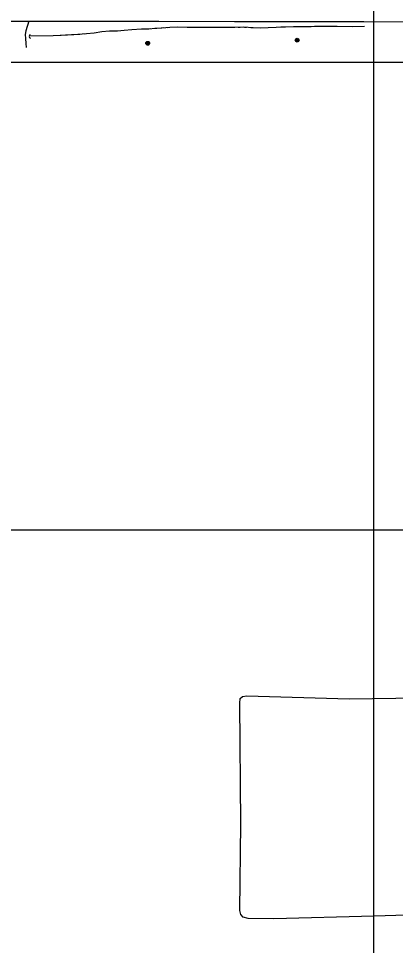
# Model space of a CAD drawing. Extents: x 353423 to 364002, y 127000 to 201942.
# Drawn here: x 361621 to 362023, y 136556 to 137546 of the extents above; entities that cross this region are included whole.
import ezdxf

# ---------------------------------------------------------------- set-up
doc = ezdxf.new("R2010")
doc.units = 0
for name, color, linetype in [('E_DTM_SlopeBottom', 7, 'Continuous'), ('E_DTM_SlopeTop', 7, 'Continuous'), ('E_LAND_BrushLine', 7, 'Continuous'), ('E_LAND_TreeLine', 7, 'Continuous'), ('E_MISCPROP', 7, 'Continuous'), ('E_STRUCT_WingWall', 7, 'Continuous')]:
    doc.layers.add(name, color=color, linetype=linetype)

msp = doc.modelspace()

# ---------------------------------------------------------------- linework, layer by layer
at = {"layer": 'E_DTM_SlopeBottom'}
msp.add_arc((361634.95, 137527.53), 2.66, 132.00676, 238.24632, dxfattribs=at)
at = {"layer": 'E_DTM_SlopeTop'}
msp.add_lwpolyline([(361571.1, 137543.8), (361631.9, 137543.78), (361726.71, 137543.5), (361770.42, 137543.69), (361851.27, 137543.33), (361916.8, 137543.25), (361989.29, 137543.29), (362052.67, 137542.76)], dxfattribs=at)
at = {"layer": 'E_LAND_BrushLine'}
for centre, radius in [((361758.68, 137520.03), 2.02), ((361758.68, 137520.02), 1.52), ((361758.67, 137520.06), 1.01), ((361758.67, 137520.05), 0.502), ((361918.15, 137523.29), 2.02), ((361918.16, 137523.27), 1.52), ((361918.15, 137523.31), 1.01), ((361918.15, 137523.3), 0.502)]:
    msp.add_circle(centre, radius, dxfattribs=at)
at = {"layer": 'E_LAND_TreeLine'}
for p, q in [((362000, 136000), (362000, 139000)), ((360000, 137500), (364000, 137500)), ((360000, 137000), (364000, 137000))]:
    msp.add_line(p, q, dxfattribs=at)
at = {"layer": 'E_MISCPROP'}
for points in [[(361631.69, 137543.78), (361628.65, 137533.42), (361628.01, 137529.38), (361628.13, 137525.24), (361628.54, 137519.87), (361628.8, 137515.5)], [(362151.31, 136592.06), (362000.4, 136587.43), (361893.38, 136584.45), (361865.75, 136584.94), (361860.55, 136586.12), (361858.15, 136589.21), (361857.16, 136593.4), (361858.03, 136685.91), (361857.03, 136814.88), (361857.19, 136820.02), (361859.96, 136822.18), (361864.45, 136822.83), (361973.72, 136819.57), (362098.15, 136821.5)]]:
    msp.add_lwpolyline(points, dxfattribs=at)
at = {"layer": 'E_STRUCT_WingWall'}
for points in [[(361634.08, 137527.92), (361657.69, 137528.39), (361679.95, 137529.46), (361693.52, 137530.36), (361701.42, 137531.25), (361709.72, 137532.46), (361717.77, 137533.17), (361726.41, 137533.49), (361733.73, 137534.05), (361741.64, 137534.69), (361752.15, 137535.3), (361759.73, 137535.61), (361766.55, 137536.09), (361773.67, 137536.68), (361782.28, 137537.13), (361790.77, 137537.48), (361800.7, 137537.26), (361810.07, 137537.17), (361821.02, 137537.09), (361832.98, 137537.33), (361841.71, 137537.35), (361851.58, 137537.3), (361861.08, 137537.42), (361871.05, 137536.92), (361879.08, 137536.6), (361887.2, 137536.93), (361895.74, 137537.31), (361905.59, 137537.67), (361914.36, 137537.92), (361925.3, 137537.82), (361936.71, 137538.2), (361947.17, 137538.23), (361960.91, 137538.35), (361977.43, 137538.03), (361989.94, 137538.19)], [(361779.56, 137536.99), (361782.28, 137537.13), (361790.77, 137537.48), (361800.7, 137537.26), (361810.07, 137537.17), (361811.83, 137537.16)], [(361868.61, 137537.04), (361871.05, 137536.92), (361879.08, 137536.6), (361887.2, 137536.93), (361895.74, 137537.31), (361900.88, 137537.49)], [(361900.88, 137537.49), (361905.59, 137537.67), (361914.36, 137537.92), (361925.3, 137537.82), (361933.16, 137538.08)], [(361937.61, 137538.2), (361939.84, 137538.2)], [(361944.29, 137538.22), (361946.52, 137538.22)], [(361950.97, 137538.26), (361953.2, 137538.28)], [(361957.65, 137538.32), (361960.91, 137538.35), (361977.43, 137538.03), (361989.94, 137538.19)], [(361634.08, 137527.92), (361657.69, 137528.39), (361666.36, 137528.8)], [(361670.81, 137529.02), (361673.03, 137529.13)], [(361677.48, 137529.34), (361679.71, 137529.45)], [(361684.15, 137529.74), (361686.37, 137529.89)], [(361690.82, 137530.18), (361693.52, 137530.36), (361701.42, 137531.25), (361709.72, 137532.46), (361717.77, 137533.17), (361722.91, 137533.36)], [(361722.91, 137533.36), (361726.41, 137533.49), (361733.73, 137534.05), (361741.64, 137534.69), (361752.15, 137535.3), (361755.13, 137535.42)], [(361759.58, 137535.61), (361759.73, 137535.61), (361761.8, 137535.76)], [(361766.24, 137536.07), (361766.55, 137536.09), (361768.46, 137536.25)], [(361772.89, 137536.61), (361773.67, 137536.68), (361775.11, 137536.76)], [(361811.83, 137537.16), (361821.02, 137537.09), (361832.98, 137537.33), (361841.71, 137537.35), (361844.12, 137537.34)], [(361848.58, 137537.32), (361850.8, 137537.3)], [(361855.26, 137537.35), (361857.49, 137537.37)], [(361861.94, 137537.38), (361864.16, 137537.27)]]:
    msp.add_lwpolyline(points, dxfattribs=at)

doc.saveas('drawing.dxf')
